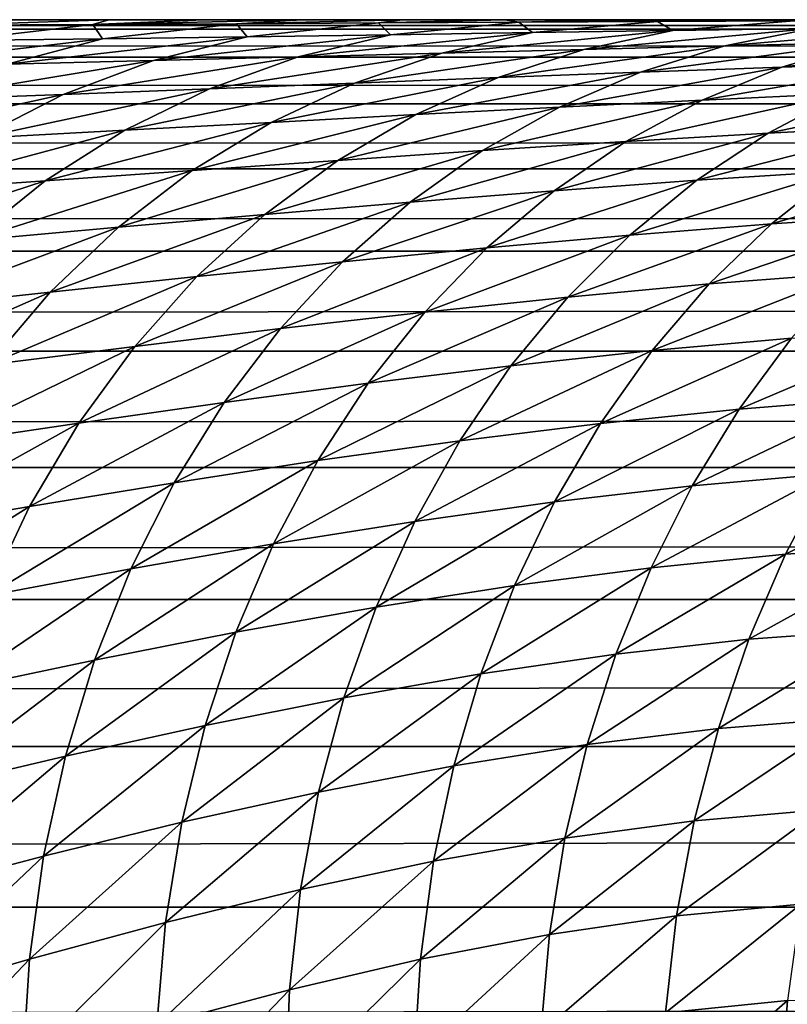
# Model space of a CAD drawing. Header units: metres. Extents: x -105 to 105, y -72 to 59.
# Tile 310 of 414: x -19.58 to -18.26, y 16.57 to 18.25. Entities that reach past the tile are written whole.
import ezdxf

# ---------------------------------------------------------------- set-up
doc = ezdxf.new("R2010")
doc.units = ezdxf.units.M
doc.layers.add('solid_509431_AD150_SW0001', color=7, linetype='CONTINUOUS')

msp = doc.modelspace()

# ---------------------------------------------------------------- linework, layer by layer
at = {"layer": 'solid_509431_AD150_SW0001'}
for points in [[(-75.364235, 18.25, 10.893912), (-90, 18.25, 12.05), (90, 18.25, 12.05)], [(-90, 18.233948, 12.438123), (90, 18.25, 12.05), (-90, 18.25, 12.05)], [(90, 18.233948, 12.438123), (90, 18.25, 12.05), (-90, 18.233948, 12.438123)], [(-74.635765, 18.25, 10.893912), (-75.364235, 18.25, 10.893912), (90, 18.25, 12.05)], [(-73.908966, 18.25, 10.845259), (-74.635765, 18.25, 10.893912), (90, 18.25, 12.05)], [(-73.186996, 18.25, 10.748163), (-73.908966, 18.25, 10.845259), (90, 18.25, 12.05)], [(-72.473167, 18.25, 10.603071), (-73.186996, 18.25, 10.748163), (90, 18.25, 12.05)], [(-71.770584, 18.25, 10.410614), (-72.473167, 18.25, 10.603071), (90, 18.25, 12.05)], [(-71.082458, 18.25, 10.17167), (-71.770584, 18.25, 10.410614), (90, 18.25, 12.05)], [(-70.411804, 18.25, 9.887288), (-71.082458, 18.25, 10.17167), (90, 18.25, 12.05)], [(-69.761658, 18.25, 9.558754), (-70.411804, 18.25, 9.887288), (90, 18.25, 12.05)], [(-69.134903, 18.25, 9.187528), (-69.761658, 18.25, 9.558754), (90, 18.25, 12.05)], [(-68.53434, 18.25, 8.775261), (-69.134903, 18.25, 9.187528), (90, 18.25, 12.05)], [(-67.962662, 18.25, 8.323815), (-68.53434, 18.25, 8.775261), (90, 18.25, 12.05)], [(-67.422394, 18.25, 7.835172), (-67.962662, 18.25, 8.323815), (90, 18.25, 12.05)], [(-66.916, 18.25, 7.311563), (-67.422394, 18.25, 7.835172), (90, 18.25, 12.05)], [(-66.445679, 18.25, 6.755264), (-66.916, 18.25, 7.311563), (90, 18.25, 12.05)], [(-66.013596, 18.25, 6.168835), (-66.445679, 18.25, 6.755264), (90, 18.25, 12.05)], [(-65.621613, 18.25, 5.554809), (-66.013596, 18.25, 6.168835), (90, 18.25, 12.05)], [(-65.271553, 18.25, 4.916022), (-65.621613, 18.25, 5.554809), (90, 18.25, 12.05)], [(-64.964912, 18.25, 4.255229), (-65.271553, 18.25, 4.916022), (90, 18.25, 12.05)], [(-64.70311, 18.25, 3.575481), (-64.964912, 18.25, 4.255229), (90, 18.25, 12.05)], [(-64.487282, 18.25, 2.879718), (-64.70311, 18.25, 3.575481), (90, 18.25, 12.05)], [(-64.31842, 18.25, 2.171134), (-64.487282, 18.25, 2.879718), (90, 18.25, 12.05)], [(-64.197258, 18.25, 1.45282), (-64.31842, 18.25, 2.171134), (90, 18.25, 12.05)], [(-64.124344, 18.25, 0.728042), (-64.197258, 18.25, 1.45282), (90, 18.25, 12.05)], [(73.908966, 18.25, 10.845259), (-64.124344, 18.25, 0.728042), (90, 18.25, 12.05)], [(73.908966, 18.25, 10.845259), (-64.099998, 18.25), (-64.124344, 18.25, 0.728042)], [(73.186996, 18.25, 10.748163), (-57.793198, 18.25, -12.050066), (-64.099998, 18.25)], [(73.908966, 18.25, 10.845259), (73.186996, 18.25, 10.748163), (-64.099998, 18.25)], [(72.473167, 18.25, 10.603071), (-25.726921, 18.25, -12.050113), (-57.793198, 18.25, -12.050066)], [(73.186996, 18.25, 10.748163), (72.473167, 18.25, 10.603071), (-57.793198, 18.25, -12.050066)], [(72.473167, 18.25, 10.603071), (-25.365049, 18.25, -12.060971), (-25.726921, 18.25, -12.050113)], [(72.473167, 18.25, 10.603071), (-24.991703, 18.25, -12.094445), (-25.365049, 18.25, -12.060971)], [(72.473167, 18.25, 10.603071), (-24.801468, 18.25, -12.12), (-24.991703, 18.25, -12.094445)], [(72.473167, 18.25, 10.603071), (-24.609257, 18.25, -12.151661), (-24.801468, 18.25, -12.12)], [(72.473167, 18.25, 10.603071), (-24.415108, 18.25, -12.18946), (-24.609257, 18.25, -12.151661)], [(72.473167, 18.25, 10.603071), (-24.219128, 18.25, -12.233633), (-24.415108, 18.25, -12.18946)], [(72.473167, 18.25, 10.603071), (-24.100067, 18.25, -12.263351), (-24.219128, 18.25, -12.233633)], [(72.473167, 18.25, 10.603071), (-24.02137, 18.25, -12.284227), (-24.100067, 18.25, -12.263351)], [(72.473167, 18.25, 10.603071), (-23.822035, 18.25, -12.341436), (-24.02137, 18.25, -12.284227)], [(72.473167, 18.25, 10.603071), (-23.621172, 18.25, -12.40536), (-23.822035, 18.25, -12.341436)], [(72.473167, 18.25, 10.603071), (-23.41888, 18.25, -12.476157), (-23.621172, 18.25, -12.40536)], [(72.473167, 18.25, 10.603071), (-23.215279, 18.25, -12.553991), (-23.41888, 18.25, -12.476157)], [(72.473167, 18.25, 10.603071), (-23.01042, 18.25, -12.638964), (-23.215279, 18.25, -12.553991)], [(72.473167, 18.25, 10.603071), (-22.804512, 18.25, -12.731285), (-23.01042, 18.25, -12.638964)], [(72.473167, 18.25, 10.603071), (-22.597603, 18.25, -12.831001), (-22.804512, 18.25, -12.731285)], [(72.473167, 18.25, 10.603071), (-22.389881, 18.25, -12.938389), (-22.597603, 18.25, -12.831001)], [(72.473167, 18.25, 10.603071), (-22.181355, 18.25, -13.053498), (-22.389881, 18.25, -12.938389)], [(72.473167, 18.25, 10.603071), (-21.972017, 18.25, -13.176738), (-22.181355, 18.25, -13.053498)], [(72.473167, 18.25, 10.603071), (-21.761856, 18.25, -13.308221), (-21.972017, 18.25, -13.176738)], [(72.473167, 18.25, 10.603071), (-21.550831, 18.25, -13.448377), (-21.761856, 18.25, -13.308221)], [(72.473167, 18.25, 10.603071), (-21.338903, 18.25, -13.597456), (-21.550831, 18.25, -13.448377)], [(72.473167, 18.25, 10.603071), (-21.126057, 18.25, -13.755789), (-21.338903, 18.25, -13.597456)], [(72.473167, 18.25, 10.603071), (-20.912096, 18.25, -13.923974), (-21.126057, 18.25, -13.755789)], [(72.473167, 18.25, 10.603071), (-20.697023, 18.25, -14.102214), (-20.912096, 18.25, -13.923974)], [(72.473167, 18.25, 10.603071), (-20.480186, 18.25, -14.291783), (-20.697023, 18.25, -14.102214)], [(72.473167, 18.25, 10.603071), (-20.26153, 18.25, -14.492849), (-20.480186, 18.25, -14.291783)], [(-20.26153, 18.25, -14.492849), (72.473167, 18.25, 10.603071), (71.770584, 18.25, 10.410614)], [(71.770584, 18.25, 10.410614), (-20.039642, 18.25, -14.707791), (-20.26153, 18.25, -14.492849)], [(71.770584, 18.25, 10.410614), (-19.814226, 18.25, -14.937092), (-20.039642, 18.25, -14.707791)], [(71.770584, 18.25, 10.410614), (-19.582644, 18.25, -15.184918), (-19.814226, 18.25, -14.937092)], [(-19.701271, 18.240858, -15.405295), (-19.582644, 18.25, -15.184918), (-19.424721, 18.25, -15.360637)], [(-19.701271, 18.240858, -15.405295), (-19.424721, 18.25, -15.360637), (-19.451958, 18.241875, -15.661591)], [(71.770584, 18.25, 10.410614), (-19.424721, 18.25, -15.360637), (-19.582644, 18.25, -15.184918)], [(-19.451958, 18.241875, -15.661591), (-19.424721, 18.25, -15.360637), (-19.262119, 18.25, -15.547915)], [(-19.451958, 18.241875, -15.661591), (-19.262119, 18.25, -15.547915), (-19.094269, 18.25, -15.747334)], [(-19.451958, 18.241875, -15.661591), (-19.094269, 18.25, -15.747334), (-19.206057, 18.243071, -15.921987)], [(71.770584, 18.25, 10.410614), (-19.262119, 18.25, -15.547915), (-19.424721, 18.25, -15.360637)], [(71.770584, 18.25, 10.410614), (-19.094269, 18.25, -15.747334), (-19.262119, 18.25, -15.547915)], [(-19.206057, 18.243071, -15.921987), (-19.094269, 18.25, -15.747334), (-18.922535, 18.25, -15.957415)], [(-19.206057, 18.243071, -15.921987), (-18.922535, 18.25, -15.957415), (-18.96332, 18.24436, -16.186293)], [(-19.206057, 18.243071, -15.921987), (-18.96332, 18.24436, -16.186293), (-19.187809, 18.220758, -16.264019)], [(-18.96332, 18.24436, -16.186293), (-18.942717, 18.224291, -16.524349), (-19.187809, 18.220758, -16.264019)], [(71.770584, 18.25, 10.410614), (-18.922535, 18.25, -15.957415), (-19.094269, 18.25, -15.747334)], [(-18.96332, 18.24436, -16.186293), (-18.922535, 18.25, -15.957415), (-18.747385, 18.25, -16.178308)], [(-18.96332, 18.24436, -16.186293), (-18.747385, 18.25, -16.178308), (-18.723492, 18.245674, -16.45425)], [(-18.96332, 18.24436, -16.186293), (-18.723492, 18.245674, -16.45425), (-18.942717, 18.224291, -16.524349)], [(-18.723492, 18.245674, -16.45425), (-18.700188, 18.227865, -16.789011), (-18.942717, 18.224291, -16.524349)], [(71.770584, 18.25, 10.410614), (-18.747385, 18.25, -16.178308), (-18.922535, 18.25, -15.957415)], [(71.770584, 18.25, 10.410614), (-18.566805, 18.25, -16.412891), (-18.747385, 18.25, -16.178308)], [(-18.723492, 18.245674, -16.45425), (-18.747385, 18.25, -16.178308), (-18.566805, 18.25, -16.412891)], [(-18.723492, 18.245674, -16.45425), (-18.566805, 18.25, -16.412891), (-18.38862, 18.25, -16.649181)], [(-18.723492, 18.245674, -16.45425), (-18.38862, 18.25, -16.649181), (-18.486338, 18.246916, -16.725573)], [(-18.723492, 18.245674, -16.45425), (-18.486338, 18.246916, -16.725573), (-18.700188, 18.227865, -16.789011)], [(-18.486338, 18.246916, -16.725573), (-18.460045, 18.231369, -17.057709), (-18.700188, 18.227865, -16.789011)], [(71.770584, 18.25, 10.410614), (-18.38862, 18.25, -16.649181), (-18.566805, 18.25, -16.412891)], [(-18.486338, 18.246916, -16.725573), (-18.38862, 18.25, -16.649181), (-18.218725, 18.25, -16.878807)], [(-18.486338, 18.246916, -16.725573), (-18.218725, 18.25, -16.878807), (-18.251608, 18.248018, -16.999912)], [(-18.486338, 18.246916, -16.725573), (-18.251608, 18.248018, -16.999912), (-18.460045, 18.231369, -17.057709)], [(-18.251608, 18.248018, -16.999912), (-18.22213, 18.234661, -17.330093), (-18.460045, 18.231369, -17.057709)], [(71.770584, 18.25, 10.410614), (-18.218725, 18.25, -16.878807), (-18.38862, 18.25, -16.649181)], [(90, 18.233948, 12.438123), (-90, 18.233948, 12.438123), (-90, 18.185898, 12.823594)], [(90, 18.185898, 12.823594), (90, 18.233948, 12.438123), (-90, 18.185898, 12.823594)], [(-19.701271, 18.240858, -15.405295), (-19.451958, 18.241875, -15.661591), (-19.686359, 18.214344, -15.757272)], [(-19.451958, 18.241875, -15.661591), (-19.435631, 18.217407, -16.008259), (-19.686359, 18.214344, -15.757272)], [(-19.451958, 18.241875, -15.661591), (-19.206057, 18.243071, -15.921987), (-19.435631, 18.217407, -16.008259)], [(-19.206057, 18.243071, -15.921987), (-19.187809, 18.220758, -16.264019), (-19.435631, 18.217407, -16.008259)], [(-19.100691, 18.186331, -16.660151), (-18.942717, 18.224291, -16.524349), (-18.700188, 18.227865, -16.789011)], [(-18.85523, 18.192726, -16.917223), (-19.100691, 18.186331, -16.660151), (-18.700188, 18.227865, -16.789011)], [(-18.85523, 18.192726, -16.917223), (-18.700188, 18.227865, -16.789011), (-18.460045, 18.231369, -17.057709)], [(-18.612034, 18.199051, -17.17919), (-18.85523, 18.192726, -16.917223), (-18.460045, 18.231369, -17.057709)], [(-18.612034, 18.199051, -17.17919), (-18.460045, 18.231369, -17.057709), (-18.22213, 18.234661, -17.330093)], [(-18.371017, 18.20512, -17.445745), (-18.612034, 18.199051, -17.17919), (-18.22213, 18.234661, -17.330093)], [(-18.371017, 18.20512, -17.445745), (-18.22213, 18.234661, -17.330093), (-17.986265, 18.237652, -17.60577)], [(-18.132072, 18.210777, -17.716536), (-18.371017, 18.20512, -17.445745), (-17.986265, 18.237652, -17.60577)], [(-19.85169, 18.168404, -15.920548), (-19.686359, 18.214344, -15.757272), (-19.435631, 18.217407, -16.008259)], [(-19.598822, 18.174004, -16.161634), (-19.85169, 18.168404, -15.920548), (-19.435631, 18.217407, -16.008259)], [(-19.598822, 18.174004, -16.161634), (-19.435631, 18.217407, -16.008259), (-19.187809, 18.220758, -16.264019)], [(-19.348524, 18.180029, -16.408222), (-19.598822, 18.174004, -16.161634), (-19.187809, 18.220758, -16.264019)], [(-19.348524, 18.180029, -16.408222), (-19.187809, 18.220758, -16.264019), (-18.942717, 18.224291, -16.524349)], [(-19.100691, 18.186331, -16.660151), (-19.348524, 18.180029, -16.408222), (-18.942717, 18.224291, -16.524349)], [(-18.515186, 18.160313, -17.562466), (-18.371017, 18.20512, -17.445745), (-18.132072, 18.210777, -17.716536)], [(-18.273634, 18.168993, -17.828186), (-18.515186, 18.160313, -17.562466), (-18.132072, 18.210777, -17.716536)], [(-18.273634, 18.168993, -17.828186), (-18.132072, 18.210777, -17.716536), (-17.895098, 18.215872, -17.991158)], [(-18.034132, 18.176882, -18.098675), (-18.273634, 18.168993, -17.828186), (-17.895098, 18.215872, -17.991158)], [(-19.004597, 18.141466, -17.046734), (-18.85523, 18.192726, -16.917223), (-18.612034, 18.199051, -17.17919)], [(-18.758827, 18.151068, -17.301878), (-19.004597, 18.141466, -17.046734), (-18.612034, 18.199051, -17.17919)], [(-18.758827, 18.151068, -17.301878), (-18.612034, 18.199051, -17.17919), (-18.371017, 18.20512, -17.445745)], [(-18.515186, 18.160313, -17.562466), (-18.758827, 18.151068, -17.301878), (-18.371017, 18.20512, -17.445745)], [(90, 18.185898, 12.823594), (-90, 18.185898, 12.823594), (-90, 18.106182, 13.203782)], [(90, 18.106182, 13.203782), (90, 18.185898, 12.823594), (-90, 18.106182, 13.203782)], [(-19.754944, 18.11286, -16.316319), (-19.598822, 18.174004, -16.161634), (-19.348524, 18.180029, -16.408222)], [(-19.502625, 18.122141, -16.553774), (-19.754944, 18.11286, -16.316319), (-19.348524, 18.180029, -16.408222)], [(-19.502625, 18.122141, -16.553774), (-19.348524, 18.180029, -16.408222), (-19.100691, 18.186331, -16.660151)], [(-19.252516, 18.131754, -16.797297), (-19.502625, 18.122141, -16.553774), (-19.100691, 18.186331, -16.660151)], [(-19.252516, 18.131754, -16.797297), (-19.100691, 18.186331, -16.660151), (-18.85523, 18.192726, -16.917223)], [(-19.004597, 18.141466, -17.046734), (-19.252516, 18.131754, -16.797297), (-18.85523, 18.192726, -16.917223)], [(-18.409948, 18.112589, -17.939934), (-18.273634, 18.168993, -17.828186), (-18.034132, 18.176882, -18.098675)], [(-18.168404, 18.123556, -18.206091), (-18.409948, 18.112589, -17.939934), (-18.034132, 18.176882, -18.098675)], [(-18.899389, 18.087753, -17.42491), (-18.758827, 18.151068, -17.301878), (-18.515186, 18.160313, -17.562466)], [(-18.653618, 18.100557, -17.679434), (-18.899389, 18.087753, -17.42491), (-18.515186, 18.160313, -17.562466)], [(-18.653618, 18.100557, -17.679434), (-18.515186, 18.160313, -17.562466), (-18.273634, 18.168993, -17.828186)], [(-18.409948, 18.112589, -17.939934), (-18.653618, 18.100557, -17.679434), (-18.273634, 18.168993, -17.828186)], [(-19.147238, 18.074448, -17.176632), (-19.004597, 18.141466, -17.046734), (-18.758827, 18.151068, -17.301878)], [(-18.899389, 18.087753, -17.42491), (-19.147238, 18.074448, -17.176632), (-18.758827, 18.151068, -17.301878)], [(-19.649021, 18.047503, -16.69965), (-19.502625, 18.122141, -16.553774), (-19.252516, 18.131754, -16.797297)], [(-19.397123, 18.060944, -16.934826), (-19.649021, 18.047503, -16.69965), (-19.252516, 18.131754, -16.797297)], [(-19.397123, 18.060944, -16.934826), (-19.252516, 18.131754, -16.797297), (-19.004597, 18.141466, -17.046734)], [(-19.147238, 18.074448, -17.176632), (-19.397123, 18.060944, -16.934826), (-19.004597, 18.141466, -17.046734)], [(-18.296967, 18.056269, -18.312651), (-18.168404, 18.123556, -18.206091), (-17.92902, 18.133179, -18.477543)], [(-18.05616, 18.06883, -18.580456), (-18.296967, 18.056269, -18.312651), (-17.92902, 18.133179, -18.477543)], [(-19.902897, 18.034403, -16.471218), (-19.754944, 18.11286, -16.316319), (-19.502625, 18.122141, -16.553774)], [(-19.649021, 18.047503, -16.69965), (-19.902897, 18.034403, -16.471218), (-19.502625, 18.122141, -16.553774)], [(-18.785341, 18.026274, -17.795824), (-18.653618, 18.100557, -17.679434), (-18.409948, 18.112589, -17.939934)], [(-18.540058, 18.041964, -18.050997), (-18.785341, 18.026274, -17.795824), (-18.409948, 18.112589, -17.939934)], [(-18.540058, 18.041964, -18.050997), (-18.409948, 18.112589, -17.939934), (-18.168404, 18.123556, -18.206091)], [(-18.296967, 18.056269, -18.312651), (-18.540058, 18.041964, -18.050997), (-18.168404, 18.123556, -18.206091)], [(90, 18.106182, 13.203782), (-90, 18.106182, 13.203782), (-90, 17.99534, 13.576088)], [(90, 17.99534, 13.576088), (90, 18.106182, 13.203782), (-90, 17.99534, 13.576088)], [(-19.03273, 18.009554, -17.547417), (-18.899389, 18.087753, -17.42491), (-18.653618, 18.100557, -17.679434)], [(-18.785341, 18.026274, -17.795824), (-19.03273, 18.009554, -17.547417), (-18.653618, 18.100557, -17.679434)], [(-19.282148, 17.992142, -17.306004), (-19.147238, 18.074448, -17.176632), (-18.899389, 18.087753, -17.42491)], [(-19.03273, 18.009554, -17.547417), (-19.282148, 17.992142, -17.306004), (-18.899389, 18.087753, -17.42491)], [(-19.786686, 17.956638, -16.844824), (-19.649021, 18.047503, -16.69965), (-19.397123, 18.060944, -16.934826)], [(-19.533491, 17.9744, -17.071766), (-19.786686, 17.956638, -16.844824), (-19.397123, 18.060944, -16.934826)], [(-19.533491, 17.9744, -17.071766), (-19.397123, 18.060944, -16.934826), (-19.147238, 18.074448, -17.176632)], [(-19.282148, 17.992142, -17.306004), (-19.533491, 17.9744, -17.071766), (-19.147238, 18.074448, -17.176632)], [(-18.418917, 17.975494, -18.417601), (-18.296967, 18.056269, -18.312651), (-18.05616, 18.06883, -18.580456)], [(-18.177181, 17.991182, -18.681555), (-18.418917, 17.975494, -18.417601), (-18.05616, 18.06883, -18.580456)], [(-18.663048, 17.957617, -18.160587), (-18.540058, 18.041964, -18.050997), (-18.296967, 18.056269, -18.312651)], [(-18.418917, 17.975494, -18.417601), (-18.663048, 17.957617, -18.160587), (-18.296967, 18.056269, -18.312651)], [(-19.157911, 17.917021, -17.668539), (-19.03273, 18.009554, -17.547417), (-18.785341, 18.026274, -17.795824)], [(-18.909426, 17.937983, -17.910818), (-19.157911, 17.917021, -17.668539), (-18.785341, 18.026274, -17.795824)], [(-18.909426, 17.937983, -17.910818), (-18.785341, 18.026274, -17.795824), (-18.540058, 18.041964, -18.050997)], [(-18.663048, 17.957617, -18.160587), (-18.909426, 17.937983, -17.910818), (-18.540058, 18.041964, -18.050997)], [(-19.408375, 17.89513, -17.433937), (-19.282148, 17.992142, -17.306004), (-19.03273, 18.009554, -17.547417)], [(-19.157911, 17.917021, -17.668539), (-19.408375, 17.89513, -17.433937), (-19.03273, 18.009554, -17.547417)], [(90, 17.99534, 13.576088), (-90, 17.99534, 13.576088), (-90, 17.854136, 13.937968)], [(90, 17.854136, 13.937968), (90, 17.99534, 13.576088), (-90, 17.854136, 13.937968)], [(-19.660664, 17.87273, -17.207155), (-19.533491, 17.9744, -17.071766), (-19.282148, 17.992142, -17.306004)], [(-19.408375, 17.89513, -17.433937), (-19.660664, 17.87273, -17.207155), (-19.282148, 17.992142, -17.306004)], [(-18.291233, 17.900784, -18.780128), (-18.177181, 17.991182, -18.681555), (-17.937981, 18.004246, -18.952137)], [(-18.051756, 17.916567, -19.047421), (-18.291233, 17.900784, -18.780128), (-17.937981, 18.004246, -18.952137)], [(-18.778049, 17.860142, -18.267939), (-18.663048, 17.957617, -18.160587), (-18.418917, 17.975494, -18.417601)], [(-18.533394, 17.881802, -18.520203), (-18.778049, 17.860142, -18.267939), (-18.418917, 17.975494, -18.417601)], [(-18.533394, 17.881802, -18.520203), (-18.418917, 17.975494, -18.417601), (-18.177181, 17.991182, -18.681555)], [(-18.291233, 17.900784, -18.780128), (-18.533394, 17.881802, -18.520203), (-18.177181, 17.991182, -18.681555)], [(-19.914648, 17.850189, -16.988272), (-19.786686, 17.956638, -16.844824), (-19.533491, 17.9744, -17.071766)], [(-19.660664, 17.87273, -17.207155), (-19.914648, 17.850189, -16.988272), (-19.533491, 17.9744, -17.071766)], [(-19.024998, 17.836309, -18.023607), (-18.909426, 17.937983, -17.910818), (-18.663048, 17.957617, -18.160587)], [(-18.778049, 17.860142, -18.267939), (-19.024998, 17.836309, -18.023607), (-18.663048, 17.957617, -18.160587)], [(-19.274052, 17.810806, -17.78742), (-19.157911, 17.917021, -17.668539), (-18.909426, 17.937983, -17.910818)], [(-19.024998, 17.836309, -18.023607), (-19.274052, 17.810806, -17.78742), (-18.909426, 17.937983, -17.910818)], [(-19.525032, 17.784096, -17.55953), (-19.408375, 17.89513, -17.433937), (-19.157911, 17.917021, -17.668539)], [(-19.274052, 17.810806, -17.78742), (-19.525032, 17.784096, -17.55953), (-19.157911, 17.917021, -17.668539)], [(-18.397511, 17.798267, -18.875483), (-18.291233, 17.900784, -18.780128), (-18.051756, 17.916567, -19.047421)], [(-18.158243, 17.816879, -19.139256), (-18.397511, 17.798267, -18.875483), (-18.051756, 17.916567, -19.047421)], [(-19.777742, 17.756655, -17.340038), (-19.660664, 17.87273, -17.207155), (-19.408375, 17.89513, -17.433937)], [(-19.525032, 17.784096, -17.55953), (-19.777742, 17.756655, -17.340038), (-19.408375, 17.89513, -17.433937)], [(-18.639593, 17.77585, -18.619734), (-18.533394, 17.881802, -18.520203), (-18.291233, 17.900784, -18.780128)], [(-18.397511, 17.798267, -18.875483), (-18.639593, 17.77585, -18.619734), (-18.291233, 17.900784, -18.780128)], [(-18.884254, 17.750223, -18.37229), (-18.778049, 17.860142, -18.267939), (-18.533394, 17.881802, -18.520203)], [(-18.639593, 17.77585, -18.619734), (-18.884254, 17.750223, -18.37229), (-18.533394, 17.881802, -18.520203)], [(-19.131245, 17.72197, -18.133394), (-19.024998, 17.836309, -18.023607), (-18.778049, 17.860142, -18.267939)], [(-18.884254, 17.750223, -18.37229), (-19.131245, 17.72197, -18.133394), (-18.778049, 17.860142, -18.267939)], [(90, 17.854136, 13.937968), (-90, 17.854136, 13.937968), (-90, 17.683527, 14.286953)], [(90, 17.683527, 14.286953), (90, 17.854136, 13.937968), (-90, 17.683527, 14.286953)], [(-19.380335, 17.691658, -17.903225), (-19.274052, 17.810806, -17.78742), (-19.024998, 17.836309, -18.023607)], [(-19.131245, 17.72197, -18.133394), (-19.380335, 17.691658, -17.903225), (-19.024998, 17.836309, -18.023607)], [(-19.631298, 17.659819, -17.6819), (-19.525032, 17.784096, -17.55953), (-19.274052, 17.810806, -17.78742)], [(-19.380335, 17.691658, -17.903225), (-19.631298, 17.659819, -17.6819), (-19.274052, 17.810806, -17.78742)], [(-18.495266, 17.684361, -18.966946), (-18.397511, 17.798267, -18.875483), (-18.158243, 17.816879, -19.139256)], [(-18.256695, 17.705883, -19.226994), (-18.495266, 17.684361, -18.966946), (-18.158243, 17.816879, -19.139256)], [(-18.736767, 17.658386, -18.715496), (-18.639593, 17.77585, -18.619734), (-18.397511, 17.798267, -18.875483)], [(-18.495266, 17.684361, -18.966946), (-18.736767, 17.658386, -18.715496), (-18.397511, 17.798267, -18.875483)], [(-19.883902, 17.626986, -17.469481), (-19.777742, 17.756655, -17.340038), (-19.525032, 17.784096, -17.55953)], [(-19.631298, 17.659819, -17.6819), (-19.883902, 17.626986, -17.469481), (-19.525032, 17.784096, -17.55953)], [(-18.980913, 17.628635, -18.47291), (-18.884254, 17.750223, -18.37229), (-18.639593, 17.77585, -18.619734)], [(-18.736767, 17.658386, -18.715496), (-18.980913, 17.628635, -18.47291), (-18.639593, 17.77585, -18.619734)], [(-19.227419, 17.595766, -18.239408), (-19.131245, 17.72197, -18.133394), (-18.884254, 17.750223, -18.37229)], [(-18.980913, 17.628635, -18.47291), (-19.227419, 17.595766, -18.239408), (-18.884254, 17.750223, -18.37229)], [(-19.476009, 17.560413, -18.015139), (-19.380335, 17.691658, -17.903225), (-19.131245, 17.72197, -18.133394)], [(-19.227419, 17.595766, -18.239408), (-19.476009, 17.560413, -18.015139), (-19.131245, 17.72197, -18.133394)], [(-18.583811, 17.559862, -19.053873), (-18.495266, 17.684361, -18.966946), (-18.256695, 17.705883, -19.226994)], [(-18.346418, 17.58436, -19.310017), (-18.583811, 17.559862, -19.053873), (-18.256695, 17.705883, -19.226994)], [(-18.346418, 17.58436, -19.310017), (-18.256695, 17.705883, -19.226994), (-18.02133, 17.722242, -19.495337)], [(-18.112371, 17.602942, -19.57494), (-18.346418, 17.58436, -19.310017), (-18.02133, 17.722242, -19.495337)], [(-19.726425, 17.523174, -17.800182), (-19.631298, 17.659819, -17.6819), (-19.380335, 17.691658, -17.903225)], [(-19.476009, 17.560413, -18.015139), (-19.726425, 17.523174, -17.800182), (-19.380335, 17.691658, -17.903225)], [(90, 17.683527, 14.286953), (-90, 17.683527, 14.286953), (-90, 17.484682, 14.620656)], [(90, 17.484682, 14.620656), (90, 17.683527, 14.286953), (-90, 17.484682, 14.620656)], [(-18.824228, 17.530237, -18.806812), (-18.736767, 17.658386, -18.715496), (-18.495266, 17.684361, -18.966946)], [(-18.583811, 17.559862, -19.053873), (-18.824228, 17.530237, -18.806812), (-18.495266, 17.684361, -18.966946)], [(-19.067348, 17.496235, -18.56909), (-18.980913, 17.628635, -18.47291), (-18.736767, 17.658386, -18.715496)], [(-18.824228, 17.530237, -18.806812), (-19.067348, 17.496235, -18.56909), (-18.736767, 17.658386, -18.715496)], [(-19.312841, 17.458588, -18.340904), (-19.227419, 17.595766, -18.239408), (-18.980913, 17.628635, -18.47291)], [(-19.067348, 17.496235, -18.56909), (-19.312841, 17.458588, -18.340904), (-18.980913, 17.628635, -18.47291)], [(-19.560402, 17.417999, -18.122374), (-19.476009, 17.560413, -18.015139), (-19.227419, 17.595766, -18.239408)], [(-19.312841, 17.458588, -18.340904), (-19.560402, 17.417999, -18.122374), (-19.227419, 17.595766, -18.239408)], [(-18.426783, 17.453167, -19.387743), (-18.346418, 17.58436, -19.310017), (-18.112371, 17.602942, -19.57494)], [(-18.194504, 17.473995, -19.648996), (-18.426783, 17.453167, -19.387743), (-18.112371, 17.602942, -19.57494)], [(-18.662521, 17.42565, -19.135654), (-18.583811, 17.559862, -19.053873), (-18.346418, 17.58436, -19.310017)], [(-18.426783, 17.453167, -19.387743), (-18.662521, 17.42565, -19.135654), (-18.346418, 17.58436, -19.310017)], [(-19.80974, 17.375126, -17.913549), (-19.726425, 17.523174, -17.800182), (-19.476009, 17.560413, -18.015139)], [(-19.560402, 17.417999, -18.122374), (-19.80974, 17.375126, -17.913549), (-19.476009, 17.560413, -18.015139)], [(-18.901365, 17.392303, -18.893042), (-18.824228, 17.530237, -18.806812), (-18.583811, 17.559862, -19.053873)], [(-18.662521, 17.42565, -19.135654), (-18.901365, 17.392303, -18.893042), (-18.583811, 17.559862, -19.053873)], [(-19.142948, 17.353956, -18.660151), (-19.067348, 17.496235, -18.56909), (-18.824228, 17.530237, -18.806812)], [(-18.901365, 17.392303, -18.893042), (-19.142948, 17.353956, -18.660151), (-18.824228, 17.530237, -18.806812)], [(-19.386911, 17.311403, -18.437162), (-19.312841, 17.458588, -18.340904), (-19.067348, 17.496235, -18.56909)], [(-19.142948, 17.353956, -18.660151), (-19.386911, 17.311403, -18.437162), (-19.067348, 17.496235, -18.56909)], [(-18.267149, 17.336308, -19.716986), (-18.194504, 17.473995, -19.648996), (-17.966038, 17.487221, -19.919054)], [(-18.041029, 17.350929, -19.983414), (-18.267149, 17.336308, -19.716986), (-17.966038, 17.487221, -19.919054)], [(90, 17.484682, 14.620656), (-90, 17.484682, 14.620656), (-90, 17.258961, 14.9368)], [(90, 17.258961, 14.9368), (90, 17.484682, 14.620656), (-90, 17.258961, 14.9368)], [(-18.497219, 17.313227, -19.459621), (-18.426783, 17.453167, -19.387743), (-18.194504, 17.473995, -19.648996)], [(-18.267149, 17.336308, -19.716986), (-18.497219, 17.313227, -19.459621), (-18.194504, 17.473995, -19.648996)], [(-19.632919, 17.265417, -18.224171), (-19.560402, 17.417999, -18.122374), (-19.312841, 17.458588, -18.340904)], [(-19.386911, 17.311403, -18.437162), (-19.632919, 17.265417, -18.224171), (-19.312841, 17.458588, -18.340904)], [(-18.730844, 17.282667, -19.21171), (-18.662521, 17.42565, -19.135654), (-18.426783, 17.453167, -19.387743)], [(-18.497219, 17.313227, -19.459621), (-18.730844, 17.282667, -19.21171), (-18.426783, 17.453167, -19.387743)], [(-18.967632, 17.24556, -18.973574), (-18.901365, 17.392303, -18.893042), (-18.662521, 17.42565, -19.135654)], [(-18.730844, 17.282667, -19.21171), (-18.967632, 17.24556, -18.973574), (-18.662521, 17.42565, -19.135654)], [(-19.880659, 17.216717, -18.021196), (-19.80974, 17.375126, -17.913549), (-19.560402, 17.417999, -18.122374)], [(-19.632919, 17.265417, -18.224171), (-19.880659, 17.216717, -18.021196), (-19.560402, 17.417999, -18.122374)], [(-19.207182, 17.202797, -18.745453), (-19.142948, 17.353956, -18.660151), (-18.901365, 17.392303, -18.893042)], [(-18.967632, 17.24556, -18.973574), (-19.207182, 17.202797, -18.745453), (-18.901365, 17.392303, -18.893042)], [(-19.449108, 17.155247, -18.52751), (-19.386911, 17.311403, -18.437162), (-19.142948, 17.353956, -18.660151)], [(-19.207182, 17.202797, -18.745453), (-19.449108, 17.155247, -18.52751), (-19.142948, 17.353956, -18.660151)], [(-18.557232, 17.165525, -19.525148), (-18.497219, 17.313227, -19.459621), (-18.267149, 17.336308, -19.716986)], [(-18.329796, 17.190849, -19.778427), (-18.557232, 17.165525, -19.525148), (-18.267149, 17.336308, -19.716986)], [(-18.329796, 17.190849, -19.778427), (-18.267149, 17.336308, -19.716986), (-18.041029, 17.350929, -19.983414)], [(-18.106421, 17.206856, -20.040928), (-18.329796, 17.190849, -19.778427), (-18.041029, 17.350929, -19.983414)], [(-19.693052, 17.103743, -18.319818), (-19.632919, 17.265417, -18.224171), (-19.386911, 17.311403, -18.437162)], [(-19.449108, 17.155247, -18.52751), (-19.693052, 17.103743, -18.319818), (-19.386911, 17.311403, -18.437162)], [(-18.788298, 17.131924, -19.281507), (-18.730844, 17.282667, -19.21171), (-18.497219, 17.313227, -19.459621)], [(-18.557232, 17.165525, -19.525148), (-18.788298, 17.131924, -19.281507), (-18.497219, 17.313227, -19.459621)], [(-19.022562, 17.091036, -19.047844), (-18.967632, 17.24556, -18.973574), (-18.730844, 17.282667, -19.21171)], [(-18.788298, 17.131924, -19.281507), (-19.022562, 17.091036, -19.047844), (-18.730844, 17.282667, -19.21171)], [(90, 17.258961, 14.9368), (-90, 17.258961, 14.9368), (-90, 17.007902, 15.233223)], [(90, 17.007902, 15.233223), (90, 17.258961, 14.9368), (-90, 17.007902, 15.233223)], [(-19.259596, 17.043825, -18.824394), (-19.207182, 17.202797, -18.745453), (-18.967632, 17.24556, -18.973574)], [(-19.022562, 17.091036, -19.047844), (-19.259596, 17.043825, -18.824394), (-18.967632, 17.24556, -18.973574)], [(-19.498993, 16.991219, -18.611309), (-19.449108, 17.155247, -18.52751), (-19.207182, 17.202797, -18.745453)], [(-19.259596, 17.043825, -18.824394), (-19.498993, 16.991219, -18.611309), (-19.207182, 17.202797, -18.745453)], [(-18.382002, 17.038647, -19.832891), (-18.329796, 17.190849, -19.778427), (-18.106421, 17.206856, -20.040928)], [(-18.161751, 17.056013, -20.091192), (-18.382002, 17.038647, -19.832891), (-18.106421, 17.206856, -20.040928)], [(-18.6064, 17.011103, -19.58386), (-18.557232, 17.165525, -19.525148), (-18.329796, 17.190849, -19.778427)], [(-18.382002, 17.038647, -19.832891), (-18.6064, 17.011103, -19.58386), (-18.329796, 17.190849, -19.778427)], [(-19.740374, 16.934111, -18.40864), (-19.693052, 17.103743, -18.319818), (-19.449108, 17.155247, -18.52751)], [(-19.498993, 16.991219, -18.611309), (-19.740374, 16.934111, -18.40864), (-19.449108, 17.155247, -18.52751)], [(-18.834478, 16.974478, -19.344557), (-18.788298, 17.131924, -19.281507), (-18.557232, 17.165525, -19.525148)], [(-18.6064, 17.011103, -19.58386), (-18.834478, 16.974478, -19.344557), (-18.557232, 17.165525, -19.525148)], [(-19.065769, 16.929823, -19.11533), (-19.022562, 17.091036, -19.047844), (-18.788298, 17.131924, -19.281507)], [(-18.834478, 16.974478, -19.344557), (-19.065769, 16.929823, -19.11533), (-18.788298, 17.131924, -19.281507)], [(-19.299822, 16.878159, -18.89642), (-19.259596, 17.043825, -18.824394), (-19.022562, 17.091036, -19.047844)], [(-19.065769, 16.929823, -19.11533), (-19.299822, 16.878159, -18.89642), (-19.022562, 17.091036, -19.047844)], [(-18.423399, 16.880768, -19.879992), (-18.382002, 17.038647, -19.832891), (-18.161751, 17.056013, -20.091192)], [(-18.206633, 16.899467, -20.133852), (-18.423399, 16.880768, -19.879992), (-18.161751, 17.056013, -20.091192)], [(-19.536213, 16.820475, -18.687967), (-19.498993, 16.991219, -18.611309), (-19.259596, 17.043825, -18.824394)], [(-19.299822, 16.878159, -18.89642), (-19.536213, 16.820475, -18.687967), (-19.259596, 17.043825, -18.824394)], [(-18.644377, 16.851046, -19.635345), (-18.6064, 17.011103, -19.58386), (-18.382002, 17.038647, -19.832891)], [(-18.423399, 16.880768, -19.879992), (-18.644377, 16.851046, -19.635345), (-18.382002, 17.038647, -19.832891)], [(90, 17.007902, 15.233223), (-90, 17.007902, 15.233223), (-90, 16.733223, 15.507902)], [(90, 16.733223, 15.507902), (90, 17.007902, 15.233223), (-90, 16.733223, 15.507902)], [(-18.869059, 16.811441, -19.40041), (-18.834478, 16.974478, -19.344557), (-18.6064, 17.011103, -19.58386)], [(-18.644377, 16.851046, -19.635345), (-18.869059, 16.811441, -19.40041), (-18.6064, 17.011103, -19.58386)], [(-19.774553, 16.757719, -18.490009), (-19.740374, 16.934111, -18.40864), (-19.498993, 16.991219, -18.611309)], [(-19.536213, 16.820475, -18.687967), (-19.774553, 16.757719, -18.490009), (-19.498993, 16.991219, -18.611309)], [(-19.096949, 16.763056, -19.175554), (-19.065769, 16.929823, -19.11533), (-18.834478, 16.974478, -19.344557)], [(-18.869059, 16.811441, -19.40041), (-19.096949, 16.763056, -19.175554), (-18.834478, 16.974478, -19.344557)], [(-19.327578, 16.706966, -18.961023), (-19.299822, 16.878159, -18.89642), (-19.065769, 16.929823, -19.11533)], [(-19.096949, 16.763056, -19.175554), (-19.327578, 16.706966, -18.961023), (-19.065769, 16.929823, -19.11533)], [(-18.453699, 16.718328, -19.919397), (-18.423399, 16.880768, -19.879992), (-18.206633, 16.899467, -20.133852)], [(-18.240747, 16.738316, -20.168608), (-18.453699, 16.718328, -19.919397), (-18.206633, 16.899467, -20.133852)], [(-19.560509, 16.644217, -18.756948), (-19.536213, 16.820475, -18.687967), (-19.299822, 16.878159, -18.89642)], [(-19.327578, 16.706966, -18.961023), (-19.560509, 16.644217, -18.756948), (-19.299822, 16.878159, -18.89642)], [(-18.670895, 16.686483, -19.679241), (-18.644377, 16.851046, -19.635345), (-18.423399, 16.880768, -19.879992)], [(-18.453699, 16.718328, -19.919397), (-18.670895, 16.686483, -19.679241), (-18.423399, 16.880768, -19.879992)], [(-18.891796, 16.643959, -19.448675), (-18.869059, 16.811441, -19.40041), (-18.644377, 16.851046, -19.635345)], [(-18.670895, 16.686483, -19.679241), (-18.891796, 16.643959, -19.448675), (-18.644377, 16.851046, -19.635345)], [(-19.795349, 16.575811, -18.563356), (-19.774553, 16.757719, -18.490009), (-19.536213, 16.820475, -18.687967)], [(-19.560509, 16.644217, -18.756948), (-19.795349, 16.575811, -18.563356), (-19.536213, 16.820475, -18.687967)], [(-19.115881, 16.591906, -19.228094), (-19.096949, 16.763056, -19.175554), (-18.869059, 16.811441, -19.40041)], [(-18.891796, 16.643959, -19.448675), (-19.115881, 16.591906, -19.228094), (-18.869059, 16.811441, -19.40041)], [(-19.342667, 16.53145, -19.017746), (-19.327578, 16.706966, -18.961023), (-19.096949, 16.763056, -19.175554)], [(-19.115881, 16.591906, -19.228094), (-19.342667, 16.53145, -19.017746), (-19.096949, 16.763056, -19.175554)], [(90, 16.733223, 15.507902), (-90, 16.733223, 15.507902), (-90, 16.4368, 15.758961)], [(90, 16.4368, 15.758961), (90, 16.733223, 15.507902), (-90, 16.4368, 15.758961)], [(-18.472687, 16.552469, -19.95083), (-18.453699, 16.718328, -19.919397), (-18.240747, 16.738316, -20.168608)], [(-18.263857, 16.573698, -20.195213), (-18.472687, 16.552469, -19.95083), (-18.240747, 16.738316, -20.168608)], [(-18.685768, 16.518572, -19.715237), (-18.670895, 16.686483, -19.679241), (-18.453699, 16.718328, -19.919397)], [(-18.472687, 16.552469, -19.95083), (-18.685768, 16.518572, -19.715237), (-18.453699, 16.718328, -19.919397)], [(-19.571707, 16.463684, -18.817764), (-19.560509, 16.644217, -18.756948), (-19.327578, 16.706966, -18.961023)], [(-19.342667, 16.53145, -19.017746), (-19.571707, 16.463684, -18.817764), (-19.327578, 16.706966, -18.961023)], [(-18.902531, 16.473213, -19.489012), (-18.891796, 16.643959, -19.448675), (-18.670895, 16.686483, -19.679241)], [(-18.685768, 16.518572, -19.715237), (-18.902531, 16.473213, -19.489012), (-18.670895, 16.686483, -19.679241)], [(-19.802616, 16.389664, -18.62816), (-19.795349, 16.575811, -18.563356), (-19.560509, 16.644217, -18.756948)], [(-19.571707, 16.463684, -18.817764), (-19.802616, 16.389664, -18.62816), (-19.560509, 16.644217, -18.756948)], [(-19.122435, 16.417582, -19.272577), (-19.115881, 16.591906, -19.228094), (-18.891796, 16.643959, -19.448675)], [(-18.902531, 16.473213, -19.489012), (-19.122435, 16.417582, -19.272577), (-18.891796, 16.643959, -19.448675)], [(-19.34498, 16.352848, -19.066193), (-19.342667, 16.53145, -19.017746), (-19.115881, 16.591906, -19.228094)], [(-19.122435, 16.417582, -19.272577), (-19.34498, 16.352848, -19.066193), (-19.115881, 16.591906, -19.228094)], [(-18.275797, 16.406771, -20.213484), (-18.059891, 16.58103, -20.447613), (-18.062582, 16.55994, -20.449728)], [(-18.275797, 16.406771, -20.213484), (-18.263857, 16.573698, -20.195213), (-18.059891, 16.58103, -20.447613)], [(-18.480227, 16.384361, -19.974072), (-18.472687, 16.552469, -19.95083), (-18.263857, 16.573698, -20.195213)], [(-18.275797, 16.406771, -20.213484), (-18.480227, 16.384361, -19.974072), (-18.263857, 16.573698, -20.195213)]]:
    msp.add_3dface(points, dxfattribs=at)

doc.saveas('drawing.dxf')
